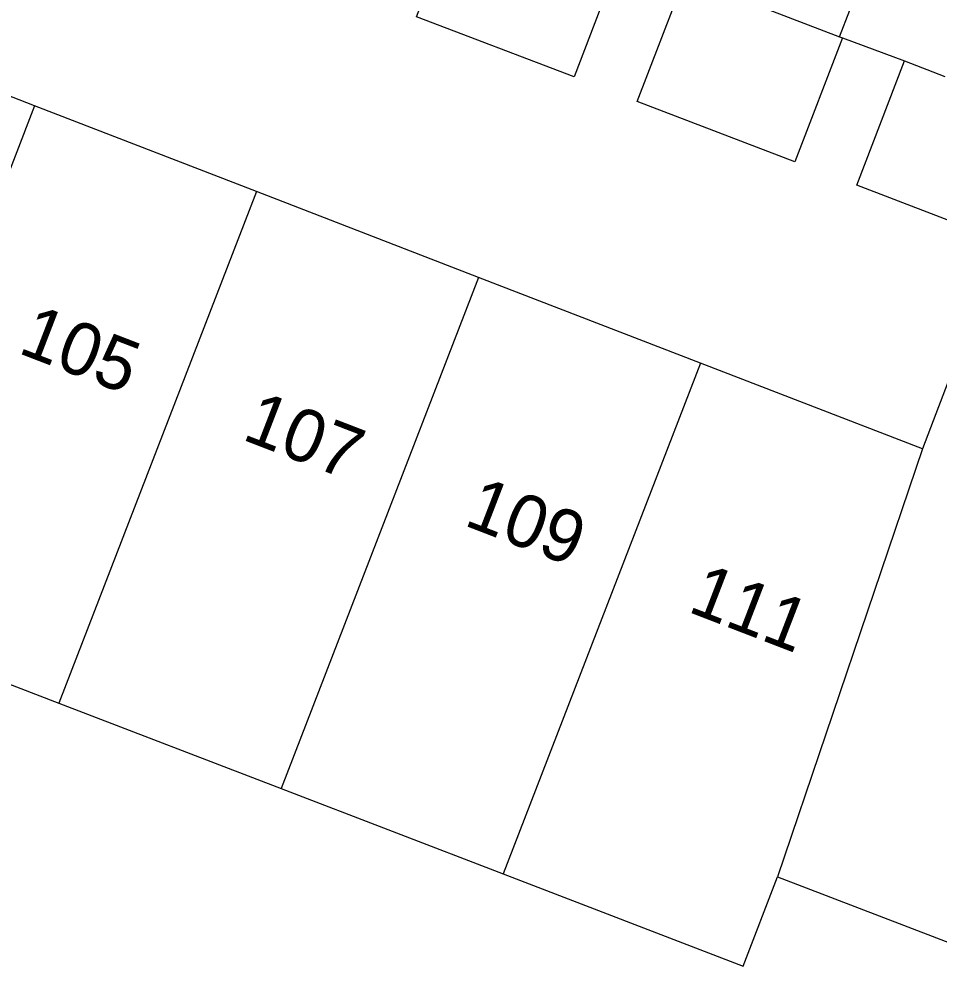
# Model space of a CAD drawing. Extents: x 132994 to 136000, y 393499 to 395512.
# Drawn here: x 134682.11 to 134699.63, y 394319.78 to 394337.8 of the extents above; entities that cross this region are included whole.
import ezdxf

# ---------------------------------------------------------------- set-up
doc = ezdxf.new("R2010")
doc.units = 0
for name, color, linetype in [('gg-anno-huisnummerreeks BGT', 7, 'Continuous'), ('gg-bbg-bijgebouw', 7, 'Continuous'), ('gg-bbg-hoofdgebouw', 7, 'Continuous'), ('gg-bbg-tussenscheiding', 7, 'Continuous'), ('gg-knt-verharding', 7, 'Continuous')]:
    doc.layers.add(name, color=color, linetype=linetype)

msp = doc.modelspace()

# ---------------------------------------------------------------- linework, layer by layer
at = {"layer": 'gg-bbg-bijgebouw'}
for p, q in [((134694.844, 394338.569), (134697.732, 394337.462)), ((134697.732, 394337.462), (134697.79, 394337.44)), ((134698.97, 394337), (134699.736, 394336.705))]:
    msp.add_line(p, q, dxfattribs=at)
for points in [[(134693.58, 394339.06), (134692.68, 394336.7), (134689.68, 394337.84), (134690.58, 394340.2)], [(134697.79, 394337.44), (134696.88, 394335.08), (134693.88, 394336.23), (134694.79, 394338.59)], [(134702.06, 394335.81), (134701.15, 394333.45), (134698.06, 394334.64), (134698.97, 394337)]]:
    msp.add_lwpolyline(points, dxfattribs=at)
at = {"layer": 'gg-bbg-hoofdgebouw'}
for p, q in [((134682.41, 394336.147), (134678.185, 394337.778)), ((134686.635, 394334.515), (134682.41, 394336.147)), ((134690.86, 394332.883), (134686.635, 394334.515)), ((134695.086, 394331.251), (134690.86, 394332.883)), ((134699.31, 394329.62), (134695.086, 394331.251)), ((134678.649, 394326.408), (134682.876, 394324.784)), ((134682.876, 394324.784), (134687.105, 394323.159)), ((134687.105, 394323.159), (134691.333, 394321.535)), ((134696.55, 394321.48), (134700.597, 394319.924))]:
    msp.add_line(p, q, dxfattribs=at)
for points in [[(134704.287, 394329.655), (134699.95, 394331.3), (134699.31, 394329.62)], [(134691.333, 394321.535), (134695.9, 394319.78), (134696.55, 394321.48)]]:
    msp.add_lwpolyline(points, dxfattribs=at)
at = {"layer": 'gg-bbg-tussenscheiding'}
for p, q in [((134682.41, 394336.147), (134678.649, 394326.408)), ((134686.635, 394334.515), (134682.876, 394324.784)), ((134690.86, 394332.883), (134687.105, 394323.159)), ((134695.086, 394331.251), (134691.333, 394321.535)), ((134699.31, 394329.62), (134696.55, 394321.48))]:
    msp.add_line(p, q, dxfattribs=at)
at = {"layer": 'gg-knt-verharding'}
msp.add_line((134697.79, 394337.44), (134698.97, 394337), dxfattribs=at)
msp.add_lwpolyline([(134697.732, 394337.462), (134697.925, 394337.965), (134695.031, 394339.057), (134694.844, 394338.569)], dxfattribs=at)

# ---------------------------------------------------------------- texts
at = {"layer": 'gg-anno-huisnummerreeks BGT'}
for s, p in [('105', (134682.072, 394331.454)), ('107', (134686.335, 394329.808)), ('109', (134690.557, 394328.177)), ('111', (134694.819, 394326.531))]:
    msp.add_text(s, height=1, rotation=338.9, dxfattribs=at).set_placement(p)

doc.saveas('drawing.dxf')
